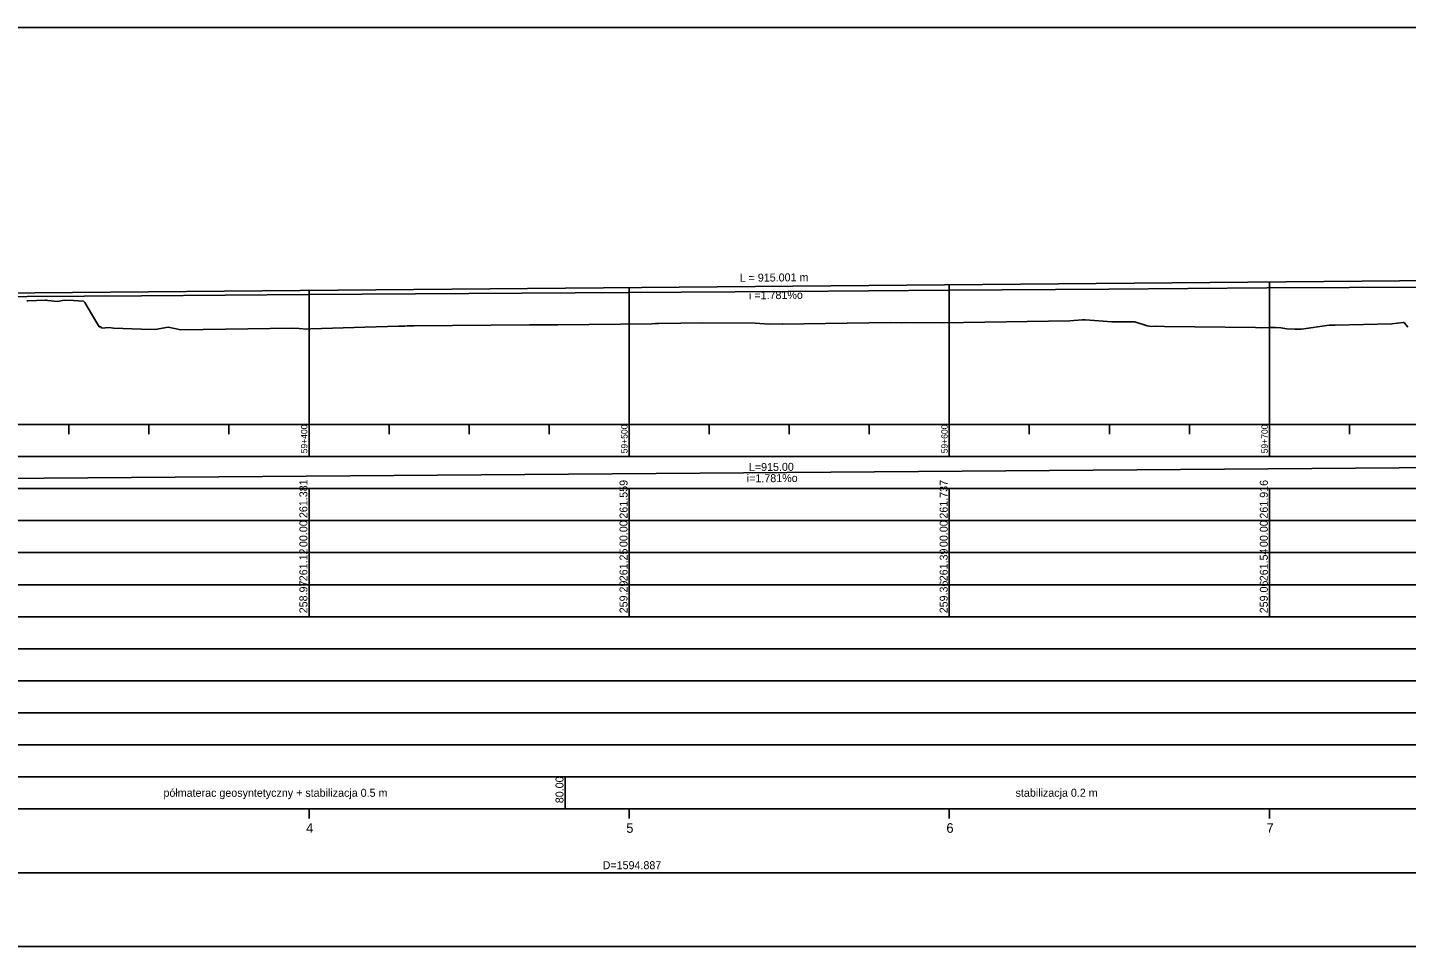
# Model space of a CAD drawing. Extents: x 6445630 to 6518227, y 5499240 to 5511716.
# Drawn here: x 6458543.3 to 6458974, y 5508966.7 to 5509253.7 of the extents above; entities that cross this region are included whole.
import ezdxf

# ---------------------------------------------------------------- set-up
doc = ezdxf.new("R2010")
doc.units = 0
for name, color, linetype in [('Default', 7, 'Continuous'), ('TOR_PROF-opisy pomocnicze', 7, 'Continuous'), ('TOR_PROF-tabelka-geometria T1', 7, 'Continuous'), ('TOR_PROF-tabelka-kilometracja', 7, 'Continuous'), ('TOR_PROF-tabelka-odleglosci T1', 7, 'Continuous'), ('TOR_PROF-tabelka-pochylenia proj T1', 7, 'Continuous'), ('TOR_PROF-tabelka-rodzaj rowu T1', 7, 'Continuous'), ('TOR_PROF-tabelka-rowyT1', 7, 'Continuous'), ('TOR_PROF-tabelka-rurociagi T1', 7, 'Continuous'), ('TOR_PROF-tabelka-rzedne istn T1', 7, 'Continuous'), ('TOR_PROF-tabelka-rzedne proj T1', 7, 'Continuous'), ('TOR_PROF-tabelka-teren istniejacy T1', 7, 'Continuous'), ('TOR_PROF-tabelka-warstwa ochronna T1', 7, 'Continuous'), ('TOR_PROF-tor istniejacy T1', 7, 'Continuous'), ('TOR_PROF-tor projektowany', 7, 'Continuous'), ('TOR_PROF-uklad odniesienia', 7, 'Continuous'), ('TOR_PROF-warstwa ochronna', 7, 'Continuous'), ('TOR_RAMKI-dodatkowe3', 7, 'Continuous'), ('TOR_RAMKI-MASKA WYCIECIA', 7, 'Continuous')]:
    doc.layers.add(name, color=color, linetype=linetype)

msp = doc.modelspace()

# ---------------------------------------------------------------- linework, layer by layer
at = {"layer": 'TOR_PROF-tabelka-geometria T1'}
for points in [[(6452331.21, 5508989.74), (6462728.4, 5508989.74)], [(6452331.21, 5508989.74), (6462731.21, 5508989.74)]]:
    msp.add_lwpolyline(points, dxfattribs=at)
at = {"layer": 'TOR_PROF-tabelka-kilometracja'}
for points in [[(6458631.21, 5509006.74), (6458631.21, 5509009.74)], [(6458731.21, 5509006.74), (6458731.21, 5509009.74)], [(6458831.21, 5509006.74), (6458831.21, 5509009.74)], [(6458931.21, 5509006.74), (6458931.21, 5509009.74)]]:
    msp.add_lwpolyline(points, dxfattribs=at)
at = {"layer": 'TOR_PROF-tabelka-odleglosci T1'}
for points in [[(6458631.21, 5509099.74), (6458631.21, 5509109.74)], [(6458731.21, 5509099.74), (6458731.21, 5509109.74)], [(6458831.21, 5509099.74), (6458831.21, 5509109.74)], [(6458931.21, 5509099.74), (6458931.21, 5509109.74)], [(6458631.21, 5509089.74), (6458631.21, 5509099.74)], [(6458731.21, 5509089.74), (6458731.21, 5509099.74)], [(6458831.21, 5509089.74), (6458831.21, 5509099.74)], [(6458931.21, 5509089.74), (6458931.21, 5509099.74)]]:
    msp.add_lwpolyline(points, dxfattribs=at)
msp.add_lwpolyline([(6452331.21, 5509089.74), (6462731.21, 5509089.74), (6462731.21, 5509099.74), (6452331.21, 5509099.74)], close=True, dxfattribs=at)
at = {"layer": 'TOR_PROF-tabelka-pochylenia proj T1'}
msp.add_lwpolyline([(6452331.21, 5509109.74), (6462731.21, 5509109.74), (6462731.21, 5509119.74), (6452331.21, 5509119.74)], close=True, dxfattribs=at)
msp.add_lwpolyline([(6458316.21, 5509111.24), (6459231.21, 5509118.24)], dxfattribs=at)
at = {"layer": 'TOR_PROF-tabelka-rodzaj rowu T1'}
for points in [[(6452331.21, 5509049.74), (6462731.21, 5509049.74), (6462731.21, 5509059.74), (6452331.21, 5509059.74)], [(6452331.21, 5509029.74), (6462731.21, 5509029.74), (6462731.21, 5509039.74), (6452331.21, 5509039.74)]]:
    msp.add_lwpolyline(points, close=True, dxfattribs=at)
at = {"layer": 'TOR_PROF-tabelka-rowyT1'}
msp.add_lwpolyline([(6452331.21, 5509059.74), (6462731.21, 5509059.74), (6462731.21, 5509069.74), (6452331.21, 5509069.74)], close=True, dxfattribs=at)
at = {"layer": 'TOR_PROF-tabelka-rurociagi T1'}
msp.add_lwpolyline([(6452331.21, 5509039.74), (6462731.21, 5509039.74), (6462731.21, 5509049.74), (6452331.21, 5509049.74)], close=True, dxfattribs=at)
at = {"layer": 'TOR_PROF-tabelka-rzedne istn T1'}
msp.add_lwpolyline([(6452331.21, 5509079.74), (6462731.21, 5509079.74), (6462731.21, 5509089.74), (6452331.21, 5509089.74)], close=True, dxfattribs=at)
for points in [[(6458631.21, 5509079.74), (6458631.21, 5509089.74)], [(6458731.21, 5509079.74), (6458731.21, 5509089.74)], [(6458831.21, 5509079.74), (6458831.21, 5509089.74)], [(6458931.21, 5509079.74), (6458931.21, 5509089.74)], [(6458631.21, 5509069.74), (6458631.21, 5509079.74)], [(6458631.21, 5509069.74), (6458631.21, 5509079.74)], [(6458631.21, 5509069.74), (6458631.21, 5509079.74)], [(6458631.21, 5509069.74), (6458631.21, 5509079.74)], [(6458631.21, 5509069.74), (6458631.21, 5509079.74)], [(6458731.21, 5509069.74), (6458731.21, 5509079.74)], [(6458731.21, 5509069.74), (6458731.21, 5509079.74)], [(6458731.21, 5509069.74), (6458731.21, 5509079.74)], [(6458731.21, 5509069.74), (6458731.21, 5509079.74)], [(6458731.21, 5509069.74), (6458731.21, 5509079.74)], [(6458831.21, 5509069.74), (6458831.21, 5509079.74)], [(6458831.21, 5509069.74), (6458831.21, 5509079.74)], [(6458831.21, 5509069.74), (6458831.21, 5509079.74)], [(6458831.21, 5509069.74), (6458831.21, 5509079.74)], [(6458831.21, 5509069.74), (6458831.21, 5509079.74)], [(6458931.21, 5509069.74), (6458931.21, 5509079.74)], [(6458931.21, 5509069.74), (6458931.21, 5509079.74)], [(6458931.21, 5509069.74), (6458931.21, 5509079.74)], [(6458931.21, 5509069.74), (6458931.21, 5509079.74)], [(6458931.21, 5509069.74), (6458931.21, 5509079.74)]]:
    msp.add_lwpolyline(points, dxfattribs=at)
at = {"layer": 'TOR_PROF-tabelka-rzedne proj T1'}
msp.add_lwpolyline([(6452331.21, 5509099.74), (6462731.21, 5509099.74), (6462731.21, 5509109.74), (6452331.21, 5509109.74)], close=True, dxfattribs=at)
at = {"layer": 'TOR_PROF-tabelka-teren istniejacy T1'}
msp.add_lwpolyline([(6452331.21, 5509069.74), (6462731.21, 5509069.74), (6462731.21, 5509079.74), (6452331.21, 5509079.74)], close=True, dxfattribs=at)
msp.add_lwpolyline([(6452331.21, 5509069.74), (6462731.21, 5509069.74), (6462731.21, 5509079.74), (6452331.21, 5509079.74)], close=True, dxfattribs=at)
msp.add_lwpolyline([(6452331.21, 5509069.74), (6462731.21, 5509069.74), (6462731.21, 5509079.74), (6452331.21, 5509079.74)], close=True, dxfattribs=at)
msp.add_lwpolyline([(6452331.21, 5509069.74), (6462731.21, 5509069.74), (6462731.21, 5509079.74), (6452331.21, 5509079.74)], close=True, dxfattribs=at)
msp.add_lwpolyline([(6452331.21, 5509069.74), (6462731.21, 5509069.74), (6462731.21, 5509079.74), (6452331.21, 5509079.74)], close=True, dxfattribs=at)
at = {"layer": 'TOR_PROF-tabelka-warstwa ochronna T1'}
msp.add_lwpolyline([(6452331.21, 5509019.74), (6462731.21, 5509019.74), (6462731.21, 5509029.74), (6452331.21, 5509029.74)], close=True, dxfattribs=at)
at = {"layer": 'TOR_PROF-tor istniejacy T1'}
msp.add_lwpolyline([(6458981.96, 5509172.69), (6458930.43, 5509172.44), (6458881.03, 5509172.04), (6458831.1, 5509171.69), (6458780.85, 5509171.34), (6458730.89, 5509170.99), (6458681.18, 5509170.69), (6458631.11, 5509170.34), (6458578.84, 5509169.99), (6458525.21, 5509169.64), (6458478.69, 5509169.44), (6458431.18, 5509169.34), (6458381.75, 5509169.14), (6458331.35, 5509168.94), (6458282.08, 5509168.74), (6458231.58, 5509168.59), (6458180.35, 5509168.39), (6458128.89, 5509168.14), (6458079.58, 5509167.84), (6458031.96, 5509167.54), (6457982.4, 5509167.29), (6457932.39, 5509167.04)], dxfattribs=at)
at = {"layer": 'TOR_PROF-tor projektowany'}
msp.add_line((6458316.21, 5509168.84), (6459231.21, 5509176.99), dxfattribs=at)
msp.add_line((6458316.21, 5509168.84), (6459231.21, 5509176.99), dxfattribs=at)
for points in [[(6458631.21, 5509171.64), (6458631.21, 5509134.74), (6458631.21, 5509129.74), (6458631.21, 5509129.74)], [(6458631.21, 5509171.64), (6458631.21, 5509134.74), (6458631.21, 5509129.74), (6458631.21, 5509129.74)], [(6458731.21, 5509172.53), (6458731.21, 5509134.74), (6458731.21, 5509129.74), (6458731.21, 5509129.74)], [(6458731.21, 5509172.53), (6458731.21, 5509134.74), (6458731.21, 5509129.74), (6458731.21, 5509129.74)], [(6458831.21, 5509173.42), (6458831.21, 5509134.74), (6458831.21, 5509129.74), (6458831.21, 5509129.74)], [(6458831.21, 5509173.42), (6458831.21, 5509134.74), (6458831.21, 5509129.74), (6458831.21, 5509129.74)], [(6458931.21, 5509174.31), (6458931.21, 5509134.74), (6458931.21, 5509129.74), (6458931.21, 5509129.74)], [(6458931.21, 5509174.31), (6458931.21, 5509134.74), (6458931.21, 5509129.74), (6458931.21, 5509129.74)]]:
    msp.add_lwpolyline(points, dxfattribs=at)
at = {"layer": 'TOR_PROF-uklad odniesienia'}
for p, q in [((6452331.21, 5509129.74), (6462731.21, 5509129.74)), ((6458556.21, 5509126.74), (6458556.21, 5509129.74)), ((6458581.21, 5509126.74), (6458581.21, 5509129.74)), ((6458606.21, 5509126.74), (6458606.21, 5509129.74)), ((6458631.21, 5509119.74), (6458631.21, 5509129.74)), ((6458656.21, 5509126.74), (6458656.21, 5509129.74)), ((6458681.21, 5509126.74), (6458681.21, 5509129.74)), ((6458706.21, 5509126.74), (6458706.21, 5509129.74)), ((6458731.21, 5509119.74), (6458731.21, 5509129.74)), ((6458756.21, 5509126.74), (6458756.21, 5509129.74)), ((6458781.21, 5509126.74), (6458781.21, 5509129.74)), ((6458806.21, 5509126.74), (6458806.21, 5509129.74)), ((6458831.21, 5509119.74), (6458831.21, 5509129.74)), ((6458856.21, 5509126.74), (6458856.21, 5509129.74)), ((6458881.21, 5509126.74), (6458881.21, 5509129.74)), ((6458906.21, 5509126.74), (6458906.21, 5509129.74)), ((6458931.21, 5509119.74), (6458931.21, 5509129.74)), ((6458956.21, 5509126.74), (6458956.21, 5509129.74))]:
    msp.add_line(p, q, dxfattribs=at)
at = {"layer": 'TOR_PROF-warstwa ochronna'}
msp.add_lwpolyline([(6452331.21, 5509009.74), (6462731.21, 5509009.74), (6462731.21, 5509019.74), (6452331.21, 5509019.74)], close=True, dxfattribs=at)
msp.add_lwpolyline([(6458711.21, 5509009.74), (6458711.21, 5509019.74)], dxfattribs=at)
at = {"layer": 'TOR_RAMKI-dodatkowe3'}
for p, q in [((6458543.02, 5509168.4), (6458543.35, 5509168.41)), ((6458543.35, 5509168.41), (6458548.83, 5509168.61)), ((6458548.83, 5509168.61), (6458549.07, 5509168.62)), ((6458549.07, 5509168.62), (6458549.58, 5509168.5)), ((6458549.58, 5509168.5), (6458552.63, 5509168.18)), ((6458552.63, 5509168.18), (6458554.77, 5509168.6)), ((6458554.77, 5509168.6), (6458557.6, 5509168.49)), ((6458557.6, 5509168.49), (6458557.64, 5509168.49)), ((6458557.64, 5509168.49), (6458560.74, 5509168.27)), ((6458560.74, 5509168.27), (6458561.16, 5509167.88)), ((6458561.16, 5509167.88), (6458565.7, 5509160.23)), ((6458828.98, 5509161.52), (6458868.86, 5509162.16)), ((6458868.86, 5509162.16), (6458872.71, 5509162.43)), ((6458872.71, 5509162.43), (6458873.69, 5509162.43)), ((6458873.69, 5509162.43), (6458876.52, 5509162.26)), ((6458876.52, 5509162.26), (6458882.01, 5509161.84)), ((6458882.01, 5509161.84), (6458883.98, 5509161.84)), ((6458883.98, 5509161.84), (6458889.12, 5509161.83)), ((6458889.12, 5509161.83), (6458893.06, 5509160.59)), ((6458969.47, 5509161.19), (6458972.99, 5509161.68)), ((6458972.99, 5509161.68), (6458973.32, 5509161.65)), ((6458973.32, 5509161.65), (6458974.47, 5509160.22)), ((6458565.7, 5509160.23), (6458566.2, 5509160.26)), ((6458566.2, 5509160.26), (6458566.55, 5509159.86)), ((6458566.55, 5509159.86), (6458568.78, 5509160.08)), ((6458568.78, 5509160.08), (6458570.1, 5509159.89)), ((6458570.1, 5509159.89), (6458578.94, 5509159.59)), ((6458578.94, 5509159.59), (6458583.11, 5509159.45)), ((6458583.11, 5509159.45), (6458587.17, 5509160.15)), ((6458587.17, 5509160.15), (6458591.16, 5509159.37)), ((6458591.16, 5509159.37), (6458626.09, 5509159.81)), ((6458626.09, 5509159.81), (6458628.14, 5509159.71)), ((6458628.14, 5509159.71), (6458630.54, 5509159.59)), ((6458630.54, 5509159.59), (6458631.78, 5509159.62)), ((6458631.78, 5509159.62), (6458648.63, 5509160.17)), ((6458648.63, 5509160.17), (6458659.25, 5509160.52)), ((6458659.25, 5509160.52), (6458660.17, 5509160.53)), ((6458660.17, 5509160.53), (6458661.11, 5509160.53)), ((6458661.11, 5509160.53), (6458661.87, 5509160.55)), ((6458661.87, 5509160.55), (6458664.06, 5509160.61)), ((6458664.06, 5509160.61), (6458700.07, 5509160.89)), ((6458700.07, 5509160.89), (6458700.8, 5509160.89)), ((6458700.8, 5509160.89), (6458701.7, 5509160.87)), ((6458701.7, 5509160.87), (6458703.18, 5509160.88)), ((6458703.18, 5509160.88), (6458708.94, 5509160.94)), ((6458708.94, 5509160.94), (6458738.33, 5509161.26)), ((6458738.33, 5509161.26), (6458739.47, 5509161.3)), ((6458739.47, 5509161.3), (6458740.44, 5509161.3)), ((6458740.44, 5509161.3), (6458754.18, 5509161.52)), ((6458754.18, 5509161.52), (6458770.59, 5509161.4)), ((6458770.59, 5509161.4), (6458774.95, 5509161.08)), ((6458774.95, 5509161.08), (6458778.98, 5509161.21)), ((6458778.98, 5509161.21), (6458779.14, 5509161.1)), ((6458779.14, 5509161.1), (6458785.74, 5509161.19)), ((6458785.74, 5509161.19), (6458812.81, 5509161.59)), ((6458812.81, 5509161.59), (6458816.3, 5509161.52)), ((6458816.3, 5509161.52), (6458817.46, 5509161.59)), ((6458817.46, 5509161.59), (6458828.98, 5509161.52)), ((6458893.06, 5509160.59), (6458894.49, 5509160.37)), ((6458894.49, 5509160.37), (6458896.06, 5509160.52)), ((6458896.06, 5509160.52), (6458898.48, 5509160.38)), ((6458898.48, 5509160.38), (6458926.85, 5509160.04)), ((6458926.85, 5509160.04), (6458928.67, 5509159.99)), ((6458928.67, 5509159.99), (6458931.07, 5509160.05)), ((6458931.07, 5509160.05), (6458933.08, 5509160.1)), ((6458933.08, 5509160.1), (6458934.75, 5509159.97)), ((6458934.75, 5509159.97), (6458936.68, 5509159.65)), ((6458936.68, 5509159.65), (6458939.17, 5509159.56)), ((6458939.17, 5509159.56), (6458941.22, 5509159.53)), ((6458941.22, 5509159.53), (6458949.83, 5509160.76)), ((6458949.83, 5509160.76), (6458951.75, 5509160.8)), ((6458951.75, 5509160.8), (6458969.47, 5509161.19))]:
    msp.add_line(p, q, dxfattribs=at)
at = {"layer": 'TOR_RAMKI-MASKA WYCIECIA'}
msp.add_lwpolyline([(6457196.67, 5508966.75), (6459246.67, 5508966.75), (6459246.67, 5509253.75), (6457196.67, 5509253.75)], close=True, dxfattribs=at)

# ---------------------------------------------------------------- texts
at = {"layer": 'Default'}
for p in [(6458631.11, 5509170.34), (6458681.18, 5509170.69), (6458730.89, 5509170.99), (6458780.85, 5509171.34), (6458831.1, 5509171.69), (6458881.03, 5509172.04), (6458930.43, 5509172.44), (6458578.84, 5509169.99)]:
    msp.add_text('+', height=0.001, dxfattribs=at).set_placement(p)
at = {"layer": 'TOR_PROF-opisy pomocnicze'}
for s, p in [('L = 915.001 m', (6458765.75, 5509174.34)), ('L = 915.001 m', (6458765.75, 5509174.34)), ('  i =1.781%o', (6458766.81, 5509168.85)), ('  i =1.781%o', (6458766.81, 5509168.85))]:
    msp.add_text(s, height=2.5, rotation=0.5103, dxfattribs=at).set_placement(p)
at = {"layer": 'TOR_PROF-tabelka-geometria T1'}
msp.add_text('D=1594.887', height=2.5, dxfattribs=at).set_placement((6458722.94, 5508990.87))
at = {"layer": 'TOR_PROF-tabelka-kilometracja'}
for s, p in [('4', (6458630.32, 5509002.24)), ('5', (6458730.31, 5509002.24)), ('6', (6458830.32, 5509002.24)), ('7', (6458930.32, 5509002.24))]:
    msp.add_text(s, height=3, dxfattribs=at).set_placement(p)
at = {"layer": 'TOR_PROF-tabelka-odleglosci T1'}
for p in [(6458630.71, 5509091.48), (6458730.71, 5509091.48), (6458830.71, 5509091.48), (6458930.71, 5509091.48)]:
    msp.add_text('00.00', height=2.5, rotation=90, dxfattribs=at).set_placement(p)
at = {"layer": 'TOR_PROF-tabelka-pochylenia proj T1'}
for s, p in [('i=1.781%o', (6458767.96, 5509111.69)), ('L=915.00', (6458768.63, 5509115.2))]:
    msp.add_text(s, height=2.5, rotation=0.4383, dxfattribs=at).set_placement(p)
at = {"layer": 'TOR_PROF-tabelka-rzedne istn T1'}
for s, p in [('261.12', (6458630.71, 5509080.81)), ('261.25', (6458730.71, 5509080.8)), ('261.39', (6458830.71, 5509080.8)), ('261.54', (6458930.71, 5509080.8)), ('258.97', (6458630.71, 5509070.8)), ('259.29', (6458730.71, 5509070.8)), ('259.36', (6458830.71, 5509070.8)), ('259.06', (6458930.71, 5509070.8))]:
    msp.add_text(s, height=2.5, rotation=90, dxfattribs=at).set_placement(p)
at = {"layer": 'TOR_PROF-tabelka-rzedne proj T1'}
for s, p in [('261.381', (6458630.71, 5509100.54)), ('261.559', (6458730.71, 5509100.37)), ('261.737', (6458830.71, 5509100.37)), ('261.916', (6458930.71, 5509100.37))]:
    msp.add_text(s, height=2.5, rotation=90, dxfattribs=at).set_placement(p)
at = {"layer": 'TOR_PROF-uklad odniesienia'}
for s, p in [('59+400', (6458630.71, 5509120.76)), ('59+500', (6458730.71, 5509120.76)), ('59+600', (6458830.71, 5509120.76)), ('59+700', (6458930.71, 5509120.76))]:
    msp.add_text(s, height=2, rotation=90, dxfattribs=at).set_placement(p)
at = {"layer": 'TOR_PROF-warstwa ochronna'}
msp.add_text('80.00', height=2.5, rotation=90, dxfattribs=at).set_placement((6458710.71, 5509011.48))
for s, p in [('półmaterac geosyntetyczny + stabilizacja 0.5 m', (6458585.75, 5509013.49)), ('stabilizacja 0.2 m', (6458851.92, 5509013.49))]:
    msp.add_text(s, height=2.5, dxfattribs=at).set_placement(p)

doc.saveas('drawing.dxf')
